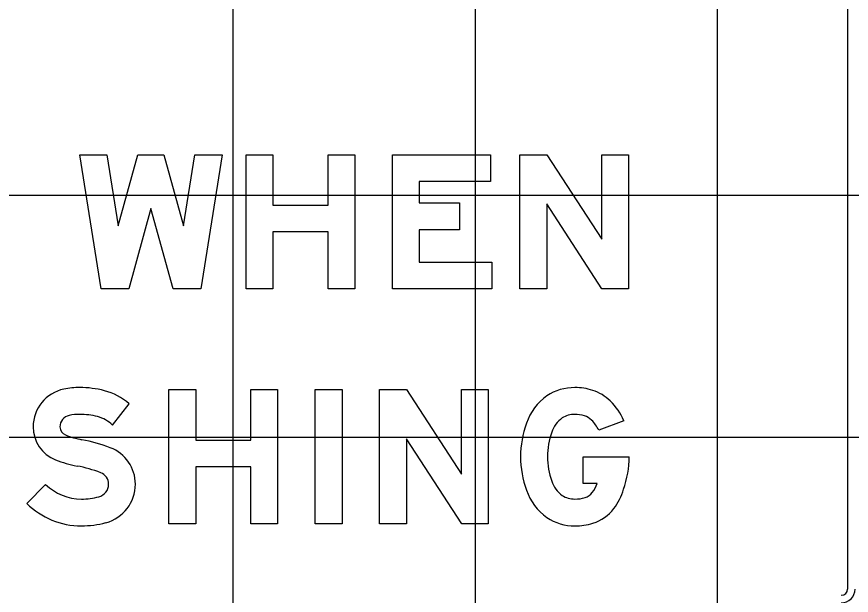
# Model space of a CAD drawing. Extents: x 1797809 to 2198143, y 249608 to 1237864.
# Drawn here: x 2197112.92 to 2197119.81, y 1237201.8 to 1237206.58 of the extents above; entities that cross this region are included whole.
import ezdxf

# ---------------------------------------------------------------- set-up
doc = ezdxf.new("R2010")
doc.units = 0
doc.layers.add('GSDIMS', color=7, linetype='Continuous')
doc.layers.add('GSSHT', color=7, linetype='Continuous')

msp = doc.modelspace()

# ---------------------------------------------------------------- linework, layer by layer
at = {"layer": 'GSDIMS'}
msp.add_line((2197119.7806, 1237211.5384), (2197119.7806, 1237201.8513), dxfattribs=at)
for points in [[(2197114.0257, 1237204.9973), (2197113.8429, 1237204.3323), (2197113.6146, 1237204.3323), (2197113.4383, 1237205.4407), (2197113.6628, 1237205.4407), (2197113.7562, 1237204.8533), (2197113.9177, 1237205.4407), (2197114.1337, 1237205.4407), (2197114.2952, 1237204.8533), (2197114.3887, 1237205.4407), (2197114.6131, 1237205.4407), (2197114.4368, 1237204.3323), (2197114.2086, 1237204.3323)], [(2197114.0257, 1237204.9973), (2197113.8429, 1237204.3323), (2197113.6146, 1237204.3323), (2197113.4383, 1237205.4407), (2197113.6628, 1237205.4407), (2197113.7562, 1237204.8533), (2197113.9177, 1237205.4407), (2197114.1337, 1237205.4407), (2197114.2952, 1237204.8533), (2197114.3887, 1237205.4407), (2197114.6131, 1237205.4407), (2197114.4368, 1237204.3323), (2197114.2086, 1237204.3323)], [(2197114.0257, 1237204.9973), (2197113.8429, 1237204.3323), (2197113.6146, 1237204.3323), (2197113.4383, 1237205.4407), (2197113.6628, 1237205.4407), (2197113.7562, 1237204.8533), (2197113.9177, 1237205.4407), (2197114.1337, 1237205.4407), (2197114.2952, 1237204.8533), (2197114.3887, 1237205.4407), (2197114.6131, 1237205.4407), (2197114.4368, 1237204.3323), (2197114.2086, 1237204.3323)], [(2197115.7104, 1237204.3323), (2197115.4887, 1237204.3323), (2197115.4887, 1237204.8025), (2197115.0343, 1237204.8025), (2197115.0343, 1237204.3323), (2197114.8126, 1237204.3323), (2197114.8126, 1237205.4407), (2197115.0343, 1237205.4407), (2197115.0343, 1237205.0241), (2197115.4887, 1237205.0241), (2197115.4887, 1237205.4407), (2197115.7104, 1237205.4407)], [(2197115.7104, 1237204.3323), (2197115.4887, 1237204.3323), (2197115.4887, 1237204.8025), (2197115.0343, 1237204.8025), (2197115.0343, 1237204.3323), (2197114.8126, 1237204.3323), (2197114.8126, 1237205.4407), (2197115.0343, 1237205.4407), (2197115.0343, 1237205.0241), (2197115.4887, 1237205.0241), (2197115.4887, 1237205.4407), (2197115.7104, 1237205.4407)], [(2197115.7104, 1237204.3323), (2197115.4887, 1237204.3323), (2197115.4887, 1237204.8025), (2197115.0343, 1237204.8025), (2197115.0343, 1237204.3323), (2197114.8126, 1237204.3323), (2197114.8126, 1237205.4407), (2197115.0343, 1237205.4407), (2197115.0343, 1237205.0241), (2197115.4887, 1237205.0241), (2197115.4887, 1237205.4407), (2197115.7104, 1237205.4407)], [(2197116.8298, 1237205.4407), (2197116.8298, 1237205.219), (2197116.2424, 1237205.219), (2197116.2424, 1237205.0417), (2197116.5749, 1237205.0417), (2197116.5749, 1237204.82), (2197116.2424, 1237204.82), (2197116.2424, 1237204.554), (2197116.8409, 1237204.554), (2197116.8409, 1237204.3323), (2197116.0207, 1237204.3323), (2197116.0207, 1237205.4407)], [(2197116.8298, 1237205.4407), (2197116.8298, 1237205.219), (2197116.2424, 1237205.219), (2197116.2424, 1237205.0417), (2197116.5749, 1237205.0417), (2197116.5749, 1237204.82), (2197116.2424, 1237204.82), (2197116.2424, 1237204.554), (2197116.8409, 1237204.554), (2197116.8409, 1237204.3323), (2197116.0207, 1237204.3323), (2197116.0207, 1237205.4407)], [(2197116.8298, 1237205.4407), (2197116.8298, 1237205.219), (2197116.2424, 1237205.219), (2197116.2424, 1237205.0417), (2197116.5749, 1237205.0417), (2197116.5749, 1237204.82), (2197116.2424, 1237204.82), (2197116.2424, 1237204.554), (2197116.8409, 1237204.554), (2197116.8409, 1237204.3323), (2197116.0207, 1237204.3323), (2197116.0207, 1237205.4407)], [(2197117.0736, 1237205.4407), (2197117.2953, 1237205.4407), (2197117.7497, 1237204.7425), (2197117.7497, 1237205.4407), (2197117.9714, 1237205.4407), (2197117.9714, 1237204.3323), (2197117.7522, 1237204.3323), (2197117.2953, 1237205.0343), (2197117.2953, 1237204.3323), (2197117.0736, 1237204.3323)], [(2197117.0736, 1237205.4407), (2197117.2953, 1237205.4407), (2197117.7497, 1237204.7425), (2197117.7497, 1237205.4407), (2197117.9714, 1237205.4407), (2197117.9714, 1237204.3323), (2197117.7522, 1237204.3323), (2197117.2953, 1237205.0343), (2197117.2953, 1237204.3323), (2197117.0736, 1237204.3323)], [(2197117.0736, 1237205.4407), (2197117.2953, 1237205.4407), (2197117.7497, 1237204.7425), (2197117.7497, 1237205.4407), (2197117.9714, 1237205.4407), (2197117.9714, 1237204.3323), (2197117.7522, 1237204.3323), (2197117.2953, 1237205.0343), (2197117.2953, 1237204.3323), (2197117.0736, 1237204.3323)], [(2197115.0726, 1237202.3907), (2197114.8509, 1237202.3907), (2197114.8509, 1237202.8608), (2197114.3965, 1237202.8608), (2197114.3965, 1237202.3907), (2197114.1749, 1237202.3907), (2197114.1749, 1237203.499), (2197114.3965, 1237203.499), (2197114.3965, 1237203.0825), (2197114.8509, 1237203.0825), (2197114.8509, 1237203.499), (2197115.0726, 1237203.499)], [(2197115.0726, 1237202.3907), (2197114.8509, 1237202.3907), (2197114.8509, 1237202.8608), (2197114.3965, 1237202.8608), (2197114.3965, 1237202.3907), (2197114.1749, 1237202.3907), (2197114.1749, 1237203.499), (2197114.3965, 1237203.499), (2197114.3965, 1237203.0825), (2197114.8509, 1237203.0825), (2197114.8509, 1237203.499), (2197115.0726, 1237203.499)], [(2197115.0726, 1237202.3907), (2197114.8509, 1237202.3907), (2197114.8509, 1237202.8608), (2197114.3965, 1237202.8608), (2197114.3965, 1237202.3907), (2197114.1749, 1237202.3907), (2197114.1749, 1237203.499), (2197114.3965, 1237203.499), (2197114.3965, 1237203.0825), (2197114.8509, 1237203.0825), (2197114.8509, 1237203.499), (2197115.0726, 1237203.499)], [(2197115.3829, 1237203.499), (2197115.6046, 1237203.499), (2197115.6046, 1237202.3907), (2197115.3829, 1237202.3907)], [(2197115.3829, 1237203.499), (2197115.6046, 1237203.499), (2197115.6046, 1237202.3907), (2197115.3829, 1237202.3907)], [(2197115.3829, 1237203.499), (2197115.6046, 1237203.499), (2197115.6046, 1237202.3907), (2197115.3829, 1237202.3907)], [(2197115.9149, 1237203.499), (2197116.1366, 1237203.499), (2197116.591, 1237202.8008), (2197116.591, 1237203.499), (2197116.8127, 1237203.499), (2197116.8127, 1237202.3907), (2197116.5935, 1237202.3907), (2197116.1366, 1237203.0927), (2197116.1366, 1237202.3907), (2197115.9149, 1237202.3907)], [(2197115.9149, 1237203.499), (2197116.1366, 1237203.499), (2197116.591, 1237202.8008), (2197116.591, 1237203.499), (2197116.8127, 1237203.499), (2197116.8127, 1237202.3907), (2197116.5935, 1237202.3907), (2197116.1366, 1237203.0927), (2197116.1366, 1237202.3907), (2197115.9149, 1237202.3907)], [(2197115.9149, 1237203.499), (2197116.1366, 1237203.499), (2197116.591, 1237202.8008), (2197116.591, 1237203.499), (2197116.8127, 1237203.499), (2197116.8127, 1237202.3907), (2197116.5935, 1237202.3907), (2197116.1366, 1237203.0927), (2197116.1366, 1237202.3907), (2197115.9149, 1237202.3907)]]:
    msp.add_lwpolyline(points, close=True, dxfattribs=at)
for points in [[(2197113.7094, 1237203.2065), (2197113.8465, 1237203.3814)], [(2197113.7094, 1237203.2065), (2197113.8465, 1237203.3814)], [(2197113.7094, 1237203.2065), (2197113.8465, 1237203.3814)], [(2197117.9324, 1237203.2422), (2197117.725, 1237203.1632)], [(2197117.9324, 1237203.2422), (2197117.725, 1237203.1632)], [(2197117.9324, 1237203.2422), (2197117.725, 1237203.1632)], [(2197117.7126, 1237202.7232), (2197117.5972, 1237202.7232), (2197117.5972, 1237202.9448), (2197117.9764, 1237202.9448)], [(2197117.7126, 1237202.7232), (2197117.5972, 1237202.7232), (2197117.5972, 1237202.9448), (2197117.9764, 1237202.9448)], [(2197117.7126, 1237202.7232), (2197117.5972, 1237202.7232), (2197117.5972, 1237202.9448), (2197117.9764, 1237202.9448)], [(2197113.1561, 1237202.7164), (2197113, 1237202.559)], [(2197113.1561, 1237202.7164), (2197113, 1237202.559)], [(2197113.1561, 1237202.7164), (2197113, 1237202.559)]]:
    msp.add_lwpolyline(points, dxfattribs=at)
for radius in [0.1146, 0.0521]:
    msp.add_arc((2197119.7285, 1237201.8513), radius, 270, 0, dxfattribs=at)
for centre, major_axis, ratio, start_param, end_param in [((2197113.3702, 1237203.1921), (0, 0.3175), 0.999997, 0.202758, 1.570796), ((2197113.3702, 1237203.1921), (0, 0.3175), 0.999997, 0.202758, 1.570796), ((2197113.3702, 1237203.1921), (0, 0.3175), 0.999997, 0.202758, 1.570796), ((2197113.4378, 1237202.8636), (0, 0.6529), 0.999997, 0, 0.202758), ((2197113.4378, 1237202.8636), (0, 0.6529), 0.999997, 0, 0.202758), ((2197113.4378, 1237202.8636), (0, 0.6529), 0.999997, 0, 0.202758), ((2197113.4378, 1237202.7158), (0, 0.8007), 0.999997, 6.026234, 6.283185), ((2197113.4378, 1237202.7158), (0, 0.8007), 0.999997, 6.026234, 6.283185), ((2197113.4378, 1237202.7158), (0, 0.8007), 0.999997, 6.026234, 6.283185), ((2197113.5121, 1237202.9986), (0, 0.5083), 0.999997, 5.565152, 6.026234), ((2197113.5121, 1237202.9986), (0, 0.5083), 0.999997, 5.565152, 6.026234), ((2197113.5121, 1237202.9986), (0, 0.5083), 0.999997, 5.565152, 6.026234), ((2197117.5275, 1237203.092), (0, 0.4245), 0.999994, 6.282946, 6.85835), ((2197117.5275, 1237203.092), (0, 0.4245), 0.999994, 6.282946, 6.85835), ((2197117.5275, 1237203.092), (0, 0.4245), 0.999994, 6.282946, 6.85835), ((2197117.5276, 1237203.0401), (0, 0.4764), 0.999994, 5.968128, 6.283185), ((2197117.5276, 1237203.0401), (0, 0.4764), 0.999994, 5.968128, 6.283185), ((2197117.5276, 1237203.0401), (0, 0.4764), 0.999994, 5.968128, 6.283185), ((2197117.5584, 1237203.1347), (0, 0.3769), 0.999994, 5.51497, 5.968128), ((2197117.5584, 1237203.1347), (0, 0.3769), 0.999994, 5.51497, 5.968128), ((2197117.5584, 1237203.1347), (0, 0.3769), 0.999994, 5.51497, 5.968128), ((2197117.5827, 1237203.0593), (0, 0.4828), 0.999994, 0.634329, 1.227998), ((2197117.5827, 1237203.0593), (0, 0.4828), 0.999994, 0.634329, 1.227998), ((2197117.5827, 1237203.0593), (0, 0.4828), 0.999994, 0.634329, 1.227998), ((2197117.4758, 1237203.0492), (0, 0.4958), 0.999994, 5.112302, 5.51497), ((2197117.4758, 1237203.0492), (0, 0.4958), 0.999994, 5.112302, 5.51497), ((2197117.4758, 1237203.0492), (0, 0.4958), 0.999994, 5.112302, 5.51497), ((2197113.3702, 1237203.1921), (0, 0.0958), 0.999997, 0.202758, 1.570796), ((2197113.3702, 1237203.1921), (0, 0.0958), 0.999997, 0.202758, 1.570796), ((2197113.3702, 1237203.1921), (0, 0.0958), 0.999997, 0.202758, 1.570796), ((2197113.4378, 1237202.8636), (0, 0.4312), 0.999997, 0, 0.202758), ((2197113.4378, 1237202.8636), (0, 0.4312), 0.999997, 0, 0.202758), ((2197113.4378, 1237202.8636), (0, 0.4312), 0.999997, 0, 0.202758), ((2197113.4378, 1237202.7158), (0, 0.579), 0.999997, 6.026234, 6.283185), ((2197113.4378, 1237202.7158), (0, 0.579), 0.999997, 6.026234, 6.283185), ((2197113.4378, 1237202.7158), (0, 0.579), 0.999997, 6.026234, 6.283185), ((2197117.5275, 1237203.0919), (0, 0.2029), 0.999994, 6.282815, 6.826868), ((2197117.5275, 1237203.0919), (0, 0.2029), 0.999994, 6.282815, 6.826868), ((2197117.5275, 1237203.0919), (0, 0.2029), 0.999994, 6.282815, 6.826868), ((2197117.5276, 1237203.0401), (0, 0.2547), 0.999994, 5.968128, 6.283185), ((2197117.5276, 1237203.0401), (0, 0.2547), 0.999994, 5.968128, 6.283185), ((2197117.5276, 1237203.0401), (0, 0.2547), 0.999994, 5.968128, 6.283185), ((2197117.5584, 1237203.1347), (0, 0.1552), 0.999994, 5.51497, 5.968128), ((2197117.5584, 1237203.1347), (0, 0.1552), 0.999994, 5.51497, 5.968128), ((2197117.5584, 1237203.1347), (0, 0.1552), 0.999994, 5.51497, 5.968128), ((2197113.5121, 1237202.9986), (0, 0.2866), 0.999997, 5.523837, 6.026234), ((2197113.5121, 1237202.9986), (0, 0.2866), 0.999997, 5.523837, 6.026234), ((2197113.5121, 1237202.9986), (0, 0.2866), 0.999997, 5.523837, 6.026234), ((2197117.9547, 1237202.9316), (0, 0.8761), 0.999994, 1.233536, 1.555728), ((2197117.9547, 1237202.9316), (0, 0.8761), 0.999994, 1.233536, 1.555728), ((2197117.9547, 1237202.9316), (0, 0.8761), 0.999994, 1.233536, 1.555728), ((2197117.5827, 1237203.0593), (0, 0.2612), 0.999994, 0.660238, 1.227998), ((2197117.5827, 1237203.0593), (0, 0.2612), 0.999994, 0.660238, 1.227998), ((2197117.5827, 1237203.0593), (0, 0.2612), 0.999994, 0.660238, 1.227998), ((2197117.4758, 1237203.0492), (0, 0.2741), 0.999994, 5.141395, 5.51497), ((2197117.4758, 1237203.0492), (0, 0.2741), 0.999994, 5.141395, 5.51497), ((2197117.4758, 1237203.0492), (0, 0.2741), 0.999994, 5.141395, 5.51497), ((2197113.3469, 1237203.1921), (0, 0.2941), 0.999997, 1.570796, 2.761249), ((2197113.3469, 1237203.1921), (0, 0.2941), 0.999997, 1.570796, 2.761249), ((2197113.3469, 1237203.1921), (0, 0.2941), 0.999997, 1.570796, 2.761249), ((2197113.3469, 1237203.1921), (0, 0.0725), 0.999997, 1.570796, 2.761249), ((2197113.3469, 1237203.1921), (0, 0.0725), 0.999997, 1.570796, 2.761249), ((2197113.3469, 1237203.1921), (0, 0.0725), 0.999997, 1.570796, 2.761249), ((2197117.9053, 1237202.9446), (0, 0.6036), 0.999994, 1.228714, 1.570494), ((2197117.9053, 1237202.9446), (0, 0.6036), 0.999994, 1.228714, 1.570494), ((2197117.9053, 1237202.9446), (0, 0.6036), 0.999994, 1.228714, 1.570494), ((2197113.5884, 1237203.7963), (0, 0.7231), 0.999997, 2.761249, 2.95744), ((2197113.5884, 1237203.7963), (0, 0.7231), 0.999997, 2.761249, 2.95744), ((2197113.5884, 1237203.7963), (0, 0.7231), 0.999997, 2.761249, 2.95744), ((2197113.2089, 1237201.7588), (0, 1.3493), 0.999997, 5.918637, 6.099033), ((2197113.2089, 1237201.7588), (0, 1.3493), 0.999997, 5.918637, 6.099033), ((2197113.2089, 1237201.7588), (0, 1.3493), 0.999997, 5.918637, 6.099033), ((2197113.5749, 1237202.7178), (0, 0.3229), 0.999997, 4.712389, 5.918637), ((2197113.5749, 1237202.7178), (0, 0.3229), 0.999997, 4.712389, 5.918637), ((2197113.5749, 1237202.7178), (0, 0.3229), 0.999997, 4.712389, 5.918637), ((2197117.9547, 1237202.958), (0, 0.8761), 0.999994, 1.585865, 1.908057), ((2197117.9547, 1237202.958), (0, 0.8761), 0.999994, 1.585865, 1.908057), ((2197117.9547, 1237202.958), (0, 0.8761), 0.999994, 1.585865, 1.908057), ((2197117.9052, 1237202.9451), (0, 0.6035), 0.999994, 1.571362, 1.913142), ((2197117.9052, 1237202.9451), (0, 0.6035), 0.999994, 1.571362, 1.913142), ((2197117.9052, 1237202.9451), (0, 0.6035), 0.999994, 1.571362, 1.913142), ((2197117.1654, 1237202.9448), (0, 0.811), 0.999994, 4.373891, 4.712389), ((2197117.1654, 1237202.9448), (0, 0.811), 0.999994, 4.373891, 4.712389), ((2197117.1654, 1237202.9448), (0, 0.811), 0.999994, 4.373891, 4.712389), ((2197113.5884, 1237203.7963), (0, 0.9448), 0.999997, 2.761249, 2.95744), ((2197113.5884, 1237203.7963), (0, 0.9448), 0.999997, 2.761249, 2.95744), ((2197113.5884, 1237203.7963), (0, 0.9448), 0.999997, 2.761249, 2.95744), ((2197113.2089, 1237201.7588), (0, 1.1277), 0.999997, 5.918637, 6.099033), ((2197113.2089, 1237201.7588), (0, 1.1277), 0.999997, 5.918637, 6.099033), ((2197113.2089, 1237201.7588), (0, 1.1277), 0.999997, 5.918637, 6.099033), ((2197113.5749, 1237202.7178), (0, 0.1012), 0.999997, 4.712389, 5.918637), ((2197113.5749, 1237202.7178), (0, 0.1012), 0.999997, 4.712389, 5.918637), ((2197113.5749, 1237202.7178), (0, 0.1012), 0.999997, 4.712389, 5.918637), ((2197117.5825, 1237202.8303), (0, 0.2609), 0.999994, 1.913852, 2.481612), ((2197117.5825, 1237202.8303), (0, 0.2609), 0.999994, 1.913852, 2.481612), ((2197117.5825, 1237202.8303), (0, 0.2609), 0.999994, 1.913852, 2.481612), ((2197113.4513, 1237203.0142), (0, 0.4193), 0.999997, 2.360607, 3.141593), ((2197113.4513, 1237203.0142), (0, 0.4193), 0.999997, 2.360607, 3.141593), ((2197113.4513, 1237203.0142), (0, 0.4193), 0.999997, 2.360607, 3.141593), ((2197113.5685, 1237202.7178), (0, 0.1076), 0.999997, 3.401517, 4.712389), ((2197113.5685, 1237202.7178), (0, 0.1076), 0.999997, 3.401517, 4.712389), ((2197113.5685, 1237202.7178), (0, 0.1076), 0.999997, 3.401517, 4.712389), ((2197113.5685, 1237202.7178), (0, 0.3293), 0.999997, 3.401517, 4.712389), ((2197113.5685, 1237202.7178), (0, 0.3293), 0.999997, 3.401517, 4.712389), ((2197113.5685, 1237202.7178), (0, 0.3293), 0.999997, 3.401517, 4.712389), ((2197117.5827, 1237202.8304), (0, 0.4828), 0.999994, 1.913595, 2.507264), ((2197117.5827, 1237202.8304), (0, 0.4828), 0.999994, 1.913595, 2.507264), ((2197117.5827, 1237202.8304), (0, 0.4828), 0.999994, 1.913595, 2.507264), ((2197117.4304, 1237202.8289), (0, 0.3013), 0.999994, 4.071542, 4.353904), ((2197117.4304, 1237202.8289), (0, 0.3013), 0.999994, 4.071542, 4.353904), ((2197117.4304, 1237202.8289), (0, 0.3013), 0.999994, 4.071542, 4.353904), ((2197117.4304, 1237202.8289), (0, 0.523), 0.999994, 4.071542, 4.414751), ((2197117.4304, 1237202.8289), (0, 0.523), 0.999994, 4.071542, 4.414751), ((2197117.4304, 1237202.8289), (0, 0.523), 0.999994, 4.071542, 4.414751), ((2197113.4513, 1237203.1587), (0, 0.5638), 0.999997, 3.141593, 3.401517), ((2197113.4513, 1237203.1587), (0, 0.5638), 0.999997, 3.141593, 3.401517), ((2197113.4513, 1237203.1587), (0, 0.5638), 0.999997, 3.141593, 3.401517), ((2197117.5275, 1237202.7977), (0, 0.2028), 0.999994, 2.597779, 3.141832), ((2197117.5275, 1237202.7977), (0, 0.2028), 0.999994, 2.597779, 3.141832), ((2197117.5275, 1237202.7977), (0, 0.2028), 0.999994, 2.597779, 3.141832), ((2197117.5275, 1237202.891), (0, 0.2962), 0.999994, 3.141503, 3.435382), ((2197117.5275, 1237202.891), (0, 0.2962), 0.999994, 3.141503, 3.435382), ((2197117.5275, 1237202.891), (0, 0.2962), 0.999994, 3.141503, 3.435382), ((2197117.5801, 1237202.7173), (0, 0.1146), 0.999994, 3.435472, 4.071542), ((2197117.5801, 1237202.7173), (0, 0.1146), 0.999994, 3.435472, 4.071542), ((2197117.5801, 1237202.7173), (0, 0.1146), 0.999994, 3.435472, 4.071542), ((2197113.4513, 1237203.0142), (0, 0.641), 0.999997, 2.360607, 3.141593), ((2197113.4513, 1237203.0142), (0, 0.641), 0.999997, 2.360607, 3.141593), ((2197113.4513, 1237203.0142), (0, 0.641), 0.999997, 2.360607, 3.141593), ((2197117.5801, 1237202.7173), (0, 0.3363), 0.999994, 3.435472, 4.071542), ((2197117.5801, 1237202.7173), (0, 0.3363), 0.999994, 3.435472, 4.071542), ((2197117.5801, 1237202.7173), (0, 0.3363), 0.999994, 3.435472, 4.071542), ((2197113.4513, 1237203.1587), (0, 0.7854), 0.999997, 3.141593, 3.401517), ((2197113.4513, 1237203.1587), (0, 0.7854), 0.999997, 3.141593, 3.401517), ((2197113.4513, 1237203.1587), (0, 0.7854), 0.999997, 3.141593, 3.401517), ((2197117.5275, 1237202.7977), (0, 0.4245), 0.999994, 2.566428, 3.141832), ((2197117.5275, 1237202.7977), (0, 0.4245), 0.999994, 2.566428, 3.141832), ((2197117.5275, 1237202.7977), (0, 0.4245), 0.999994, 2.566428, 3.141832), ((2197117.5276, 1237202.8909), (0, 0.5176), 0.999994, 3.141593, 3.435472), ((2197117.5276, 1237202.8909), (0, 0.5176), 0.999994, 3.141593, 3.435472), ((2197117.5276, 1237202.8909), (0, 0.5176), 0.999994, 3.141593, 3.435472)]:
    msp.add_ellipse(centre, major_axis=major_axis, ratio=ratio, start_param=start_param, end_param=end_param, dxfattribs=at)
at = {"layer": 'GSSHT'}
for p, q in [((2197114.7065, 1237153.1062), (2197114.7065, 1237223.1062)), ((2197116.7065, 1237153.1062), (2197116.7065, 1237223.1062)), ((2197118.7065, 1237153.1062), (2197118.7065, 1237223.1062)), ((2196954.7065, 1237205.1062), (2197214.7065, 1237205.1062)), ((2196954.7065, 1237203.1062), (2197214.7065, 1237203.1062))]:
    msp.add_line(p, q, dxfattribs=at)

doc.saveas('drawing.dxf')
